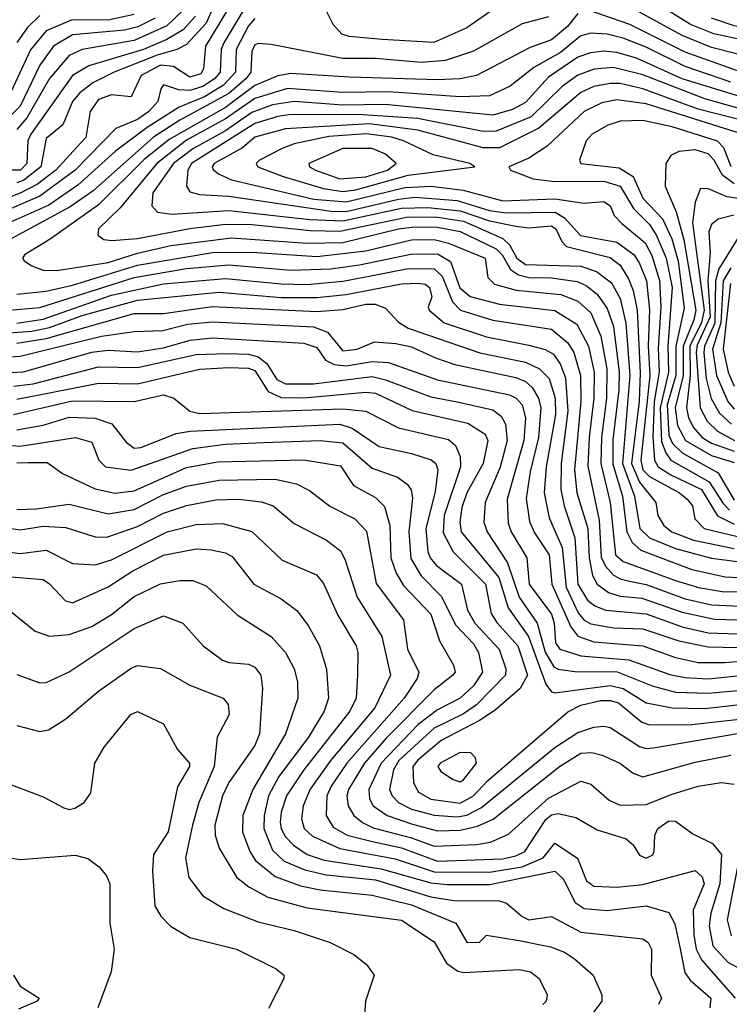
# Model space of a CAD drawing. Extents: x 501367 to 657802, y 482273 to 547541.
# Tile 382 of 656: x 613263 to 615440, y 496766 to 499786. Entities that reach past the tile are written whole.
import ezdxf

# ---------------------------------------------------------------- set-up
doc = ezdxf.new("R2010")
doc.units = 0

msp = doc.modelspace()

# ---------------------------------------------------------------- linework, layer by layer
at = {"layer": '0CON20XD'}
for points in [[(616213.5, 499815), (616175, 499755.6), (616095, 499760.6), (615913.4, 499696.6), (615815, 499679.8), (615705, 499672.7), (615625, 499680.2), (615535, 499711.8), (615392.9, 499742.9), (615321.4, 499771.4), (615107.4, 499905)], [(613874.4, 499864.4), (613835.3, 499775), (613775, 499710.4), (613745.7, 499694.3), (613685, 499677.3), (613553.6, 499625), (613487.5, 499592.5), (613447.8, 499562.2), (613425.8, 499535), (613396.2, 499463.8), (613345, 499421.5), (613328.5, 499335), (613276, 499294), (613255, 499285.3)], [(616268.1, 499801.9), (616250.2, 499775), (616240.8, 499705), (616223.5, 499685), (616185, 499662), (616165, 499661.5), (616148.7, 499668.7), (616115, 499706.2), (616095, 499714), (616053.4, 499695), (616048.8, 499635), (616044.7, 499625), (616025, 499613.2), (615995, 499620), (615953, 499653), (615915, 499660.3), (615671.1, 499631.1), (615615, 499636.1), (615535, 499663.4), (615385, 499701.1), (615295, 499737.9), (615065, 499864.4)], [(613924, 499856), (613833.2, 499705), (613827.3, 499635), (613819.5, 499620.5), (613785, 499610.2), (613735, 499642.4), (613695, 499646.8), (613635.6, 499615), (613605, 499550), (613545, 499555.2), (613505, 499541.6), (613479.8, 499505), (613466.6, 499425), (613438.4, 499395), (613374.3, 499325), (613317.9, 499282.1), (613265, 499253.5), (613155, 499212)], [(614726, 499825), (614635, 499760.8), (614533.8, 499716.2), (614375.1, 499725.1), (614274.4, 499734.4), (614251.9, 499741.9), (614225, 499771.5), (614193.6, 499835)], [(616165, 499836.4), (616045, 499785.3), (615866.7, 499723.3), (615815, 499713.1), (615735, 499712.5), (615645, 499722.3), (615543.3, 499753.3), (615455, 499767.5), (615385, 499790.5)], [(613947.7, 499812.3), (613889.2, 499715), (613881.1, 499695), (613878.1, 499625), (613861.3, 499605), (613825, 499580.8), (613785, 499568.8), (613751.4, 499571.4), (613705, 499586.4), (613695.9, 499574.1), (613686.7, 499535), (613659.8, 499505), (613625, 499479.8), (613557.9, 499452.1), (613433.6, 499325), (613325, 499244.7), (613155, 499172.7)], [(613765.1, 499814.9), (613715, 499767.3), (613615, 499722.2), (613455.1, 499694.9), (613415, 499675.9), (613355, 499606.1), (613285.1, 499485), (613255, 499448.8)], [(614975, 499805.3), (614943.5, 499765), (614895, 499724.2), (614829, 499701), (614664.4, 499615), (614614.9, 499605.1), (614545, 499601.3), (614275, 499610.1), (614095, 499621), (614055, 499613.9), (613985, 499583.9), (613895, 499517.2), (613721.5, 499418.5), (613644.1, 499355.9), (613505, 499218.1), (613357, 499113), (613277.7, 499065), (613271.8, 499055), (613276.9, 499046.9), (613300.9, 499030.9), (613335, 499018.1), (613377.1, 499017.1), (613535, 499041), (613625, 499070.4), (613726.8, 499093.2), (613913, 499117), (614145, 499100.4), (614255, 499102.2), (614425, 499144.7), (614475, 499150.3), (614545, 499149.7), (614615, 499136.9), (614725, 499083.2), (614743.6, 499065), (614769.4, 499019.4), (614793.3, 499003.3), (614825, 498995.1), (614895, 498994.1), (614973, 498983), (615001, 498971), (615034.3, 498944.3), (615065, 498900.3), (615084.7, 498844.7), (615101.9, 498705), (615100.8, 498650.8), (615082.8, 498497.2), (615082.6, 498422.6), (615112.1, 498325), (615125.6, 498215), (615142.1, 498182.1), (615168.8, 498158.8), (615325, 498099.9), (615427.1, 498077.1), (615535, 498072.4)], [(616655, 499791.7), (616615, 499780.4), (616465, 499769.2), (616348.7, 499731.3), (616321.8, 499718.2), (616185, 499610.5), (616025, 499570), (615966.3, 499576.3), (615905, 499624.3), (615885, 499624.9), (615804, 499606), (615625, 499592.5), (615465, 499629.2), (615305, 499686.7), (615135, 499771.8), (615005, 499816.2)], [(613985, 499790.2), (613965, 499767), (613927.6, 499695), (613925.1, 499624.9), (613888.9, 499585), (613830.1, 499549.9), (613752.2, 499517.8), (613654.3, 499455.7), (613557.1, 499382.9), (613441.6, 499278.4), (613353, 499217), (613158.9, 499131.1)], [(614885.7, 499795), (614805, 499773.9), (614655, 499689.6), (614569.4, 499660.6), (614495, 499655.1), (614355, 499667.2), (614255, 499666.6), (614035, 499710), (613995, 499712.9), (613985, 499708.6), (613975, 499688.8), (613972, 499625), (613957.2, 499605), (613905, 499559.6), (613755, 499478.4), (613673.9, 499426.1), (613488.4, 499261.6), (613418.3, 499211.7), (613223.5, 499106.5)], [(613803.1, 499796.9), (613764.8, 499755.2), (613714.5, 499725.5), (613643, 499695), (613475.5, 499644.5), (613425, 499614.8), (613297.1, 499435), (613288.6, 499415), (613285.4, 499345), (613265.5, 499325), (613224.8, 499324.8)], [(613679.3, 499790.7), (613626.2, 499763.8), (613585, 499753.6), (613425, 499739.3), (613367.6, 499705), (613325, 499647.1), (613265, 499520.4), (613225, 499481.4)], [(613615, 499802.5), (613535, 499784.5), (613424, 499786), (613345, 499752.2), (613296.5, 499693.5), (613229.7, 499550.3)], [(613325, 499798.6), (613287.7, 499762.3), (613255, 499716.5)], [(615445.1, 499594.9), (615305, 499642.4), (615185, 499701.9), (615115, 499729.4), (615065, 499741.4), (615015.7, 499744.3), (614985, 499736.5), (614922, 499685), (614840.6, 499639.4), (614767.8, 499582.2), (614705, 499553), (614615, 499549), (614395, 499564.5), (614255, 499562.9), (614085, 499574.7), (613985, 499544.7), (613895, 499481.8), (613775, 499416.1), (613684.1, 499345), (613571.3, 499208.7), (613505.4, 499145), (613503.6, 499125), (613521.6, 499111.6), (613545, 499108.3), (613624.9, 499114.9), (613785, 499145.8), (613895, 499158.5), (613975, 499157.9), (614155, 499139.6), (614245, 499137.6), (614455, 499181.5), (614545, 499180.4), (614625, 499168), (614745.4, 499115.4), (614766, 499096), (614788.8, 499055), (614815, 499034.9), (614985, 499030.2), (615033.2, 499013.2), (615078.6, 498978.6), (615105, 498931.3), (615123.2, 498855), (615134.9, 498694.9), (615112.7, 498425), (615149.5, 498325), (615166.1, 498225), (615195, 498196.7), (615275, 498164.2), (615385, 498133.9), (615488.7, 498121.3)], [(615586.2, 499516.2), (615295, 499604.7), (615155, 499668.2), (615095, 499685.9), (615055, 499689.2), (615014.8, 499684.8), (614975, 499671.4), (614885, 499609.8), (614815, 499532.3), (614775, 499510.7), (614715, 499493), (614385, 499525.6), (614255, 499523.8), (614105, 499535.5), (614039.1, 499525), (613975, 499501.1), (613895, 499445.6), (613795, 499389.7), (613735.4, 499345), (613672.3, 499255), (613669.2, 499215), (613685.9, 499195.9), (613729.6, 499189.6), (613905, 499200.5), (614153.7, 499173.7), (614255, 499168.8), (614435, 499208), (614515, 499210), (614615, 499199.8), (614705, 499169.2), (614785, 499152.6), (614825, 499147.5), (614895, 499153.6), (614908.1, 499145), (614926.2, 499106.2), (614940.8, 499090.8), (615075, 499056.7), (615105, 499032.7), (615131.3, 498991.3), (615145.3, 498955.3), (615157.4, 498895), (615166.7, 498703.3), (615163.5, 498615), (615140.2, 498425), (615165, 498367.4), (615214.7, 498305), (615221.2, 498265), (615238.8, 498235), (615264.2, 498215), (615329.8, 498189.8), (615455, 498164)], [(615542.8, 499492.8), (615365, 499543.1), (615175, 499616.8), (615085, 499639.2), (615026, 499634), (614975, 499616), (614928.1, 499581.9), (614831.9, 499488.1), (614725, 499443.8), (614685, 499443.2), (614485, 499482.7), (614316.2, 499493.8), (614094.9, 499495.1), (614055, 499489.6), (613985, 499468.2), (613790.6, 499345), (613779.5, 499325), (613774.7, 499275), (613785, 499258.2), (613815, 499249.5), (613905, 499245.1), (614218.8, 499198.9), (614265, 499198.2), (614425, 499236), (614475, 499241.3), (614605, 499231), (614705, 499201.1), (614754.1, 499194.1), (614906.2, 499196.2), (614935, 499178.4), (614983.7, 499123.7), (615095, 499103.3), (615147.9, 499065), (615165, 499038.4), (615185.9, 498985), (615195.7, 498895.7), (615191.3, 498785), (615196.3, 498695), (615168.9, 498435), (615175, 498405.5), (615195, 498384.6), (615287.4, 498335), (615311.1, 498315), (615326.7, 498295), (615334.2, 498255), (615363.4, 498225), (615465, 498201.1)], [(615469.6, 499480.4), (615345, 499511.9), (615175, 499574.3), (615105, 499589.9), (615075, 499590.5), (615025, 499580.8), (614985, 499563.3), (614856.3, 499453.7), (614735, 499393.3), (614685, 499393.1), (614485, 499447), (614335, 499466.2), (614078.5, 499451.5), (613985, 499426), (613946.6, 499393.4), (613859.8, 499345), (613854, 499335), (613857, 499327), (613872.8, 499312.8), (613913.3, 499295), (614166, 499236), (614265, 499227), (614445, 499271.6), (614525.5, 499275.5), (614623.6, 499263.6), (614745, 499230.3), (614905, 499236.4), (614995, 499223.8), (615055, 499228.2), (615074.5, 499215), (615087.3, 499185), (615110.8, 499160.8), (615182, 499102), (615202.6, 499062.6), (615225.7, 498985.7), (615229.9, 498905), (615221.9, 498778.1), (615224.9, 498705), (615209.8, 498615), (615205.3, 498505.3), (615210.3, 498435), (615221.9, 498415), (615260.3, 498390.3), (615355, 498345.1), (615403.8, 498263.8), (615455, 498238.6)], [(615480.6, 499435), (615185, 499527.9), (615095, 499540.7), (615048.6, 499531.4), (614995.3, 499505), (614881.6, 499398.4), (614825, 499360.9), (614764, 499335), (614768.8, 499325), (614838.4, 499298.4), (614905, 499290.2), (615055, 499291), (615105, 499275.9), (615146.5, 499206.5), (615195, 499157.7), (615215.8, 499125.8), (615246.5, 499055), (615264.9, 498965), (615251.6, 498785), (615253.2, 498705), (615228.3, 498595), (615232.4, 498492.4), (615245, 498457.4), (615260.7, 498435), (615378.8, 498368.8), (615421.7, 498301.6), (615441.2, 498281.2)], [(615445.4, 499335), (615423.1, 499393.1), (615403.9, 499413.9), (615265, 499457.3), (615175, 499477.3), (615105, 499475.2), (615067.5, 499462.5), (615019.2, 499435), (615001.3, 499415), (614980.6, 499355), (614984.3, 499345), (615101.8, 499331.8), (615144.9, 499304.9), (615175, 499238.4), (615234.9, 499175), (615263.8, 499113.8), (615283.5, 499045), (615301.2, 498901.2), (615276.3, 498785), (615276.1, 498695), (615249.7, 498605), (615255, 498511.8), (615265.9, 498485.9), (615295, 498457.2), (615405.8, 498395.8), (615455, 498312.1)], [(614255, 499258.6), (614295, 499264.6), (614455, 499309.7), (614660, 499335), (614644, 499345), (614531.8, 499371.9), (614440.8, 499415), (614405, 499425.6), (614325.7, 499435.7), (614212, 499428), (614105, 499405.2), (614068.6, 499391.4), (613999.2, 499355), (613988.8, 499345), (613993.8, 499335), (614071.2, 499305), (614195, 499268.3), (614255, 499258.6)], [(614245, 499298.3), (614325, 499304), (614392, 499325), (614417.9, 499345), (614385, 499373.4), (614345, 499391), (614255, 499391.1), (614150.4, 499345), (614152.5, 499335), (614170.4, 499325), (614245, 499298.3)], [(615455, 499282.5), (615419.7, 499309.7), (615393.7, 499355), (615375, 499374.6), (615335, 499387.1), (615285, 499381.4), (615260.6, 499369.4), (615245.3, 499345), (615243.1, 499275), (615277.2, 499197.2), (615300.5, 499110.5), (615337.5, 498895), (615331.2, 498865), (615298.4, 498785), (615298.5, 498695), (615274.3, 498595), (615281.2, 498541.2), (615305.7, 498495), (615385, 498449.6), (615455, 498427.3)], [(615635, 499213.5), (615433.2, 499243.2), (615375, 499267.3), (615352.2, 499267.8), (615335, 499226), (615327.5, 499162.5), (615362.6, 498895), (615355, 498857.6), (615319.4, 498785), (615320, 498695), (615309.1, 498595), (615314.9, 498565), (615330.7, 498535), (615356.5, 498505), (615385, 498487.1), (615455, 498462.1)], [(615453.6, 499186.4), (615406.2, 499173.8), (615385, 499158.2), (615377.3, 499135), (615381.2, 499071.2), (615374.4, 498985), (615381.5, 498875), (615342, 498788), (615338.4, 498765), (615350.4, 498595), (615371.8, 498555), (615403.7, 498523.7), (615455.8, 498495.8)], [(613255, 498944), (613345, 498952.9), (613425, 498971.4), (613625, 499033), (613855, 499071.8), (613975, 499072.8), (614175, 499060), (614325, 499077.5), (614465, 499110.6), (614535, 499112.2), (614579.2, 499100.8), (614691.6, 499055), (614699.6, 498995), (614719.5, 498975), (614786.6, 498956.6), (614922.9, 498942.9), (614975, 498922.2), (615015, 498886.5), (615046.5, 498815), (615064.1, 498715), (615063.6, 498625), (615047.7, 498505), (615046.4, 498425), (615074.7, 498304.7), (615091.5, 498145), (615115, 498123.8), (615275, 498065.9), (615345.2, 498044.8), (615418.3, 498031.7), (615539.3, 498030.7)], [(615468.9, 499121.1), (615423.1, 499046.9), (615408.4, 499021.6), (615398.2, 498985), (615395.9, 498855), (615364.3, 498785), (615361.9, 498765), (615369.6, 498685), (615384, 498624), (615409.6, 498579.6), (615446.7, 498545)], [(613065, 498880.4), (613325, 498902.9), (613615, 498995.8), (613775, 499022.9), (613905, 499033.7), (614095, 499018.2), (614218, 499022), (614306.1, 499033.9), (614463, 499067), (614545, 499068), (614584.4, 499044.4), (614613.9, 498963.9), (614645, 498937.3), (614735, 498913.6), (614905, 498894.3), (614972.3, 498852.3), (615008.5, 498785), (615025.1, 498705.1), (615024.3, 498625), (615009.9, 498505), (615006.3, 498416.3), (615041.3, 498251.3), (615047.5, 498137.5), (615060, 498110), (615083.7, 498083.7), (615105, 498071.1), (615134.2, 498064.2), (615185, 498053.5), (615305, 498010), (615385, 497991.1), (615475, 497987.2)], [(613255, 498855.6), (613335, 498867.4), (613545, 498941.3), (613705, 498975.7), (613895, 498992.6), (614065, 498976), (614145, 498974.3), (614255, 498983.9), (614340.1, 499000.1), (614455, 499023.4), (614535, 499021.9), (614559.4, 498999.4), (614590.9, 498920.9), (614615.3, 498895.3), (614715, 498864.9), (614895, 498836.5), (614944.7, 498794.7), (614963, 498765), (614984, 498695), (614985.1, 498615), (614965.1, 498405.1), (614972.5, 498335), (615006.5, 498225), (615010.1, 498135), (615020.8, 498080.8), (615034.4, 498055), (615069.4, 498029.4), (615105, 498017.9), (615171.8, 498011.8), (615295, 497968.4), (615395, 497947.1), (615465.1, 497944.9)], [(615445, 499024.9), (615421.7, 498985), (615414, 498856), (615389, 498775), (615400.9, 498695), (615435.8, 498615), (615455, 498591.7)], [(613131.5, 498818.5), (613300.7, 498830.7), (613355, 498841.8), (613455, 498879.2), (613625, 498925.5), (613875, 498950.6), (614065, 498934.3), (614175, 498933.6), (614265, 498943.4), (614435, 498975.7), (614485, 498978.4), (614506.7, 498975), (614520, 498965), (614527.6, 498935), (614516.5, 498905), (614519.5, 498895), (614565, 498856.6), (614695, 498813.2), (614825, 498787.7), (614874.9, 498774.9), (614900.5, 498760.5), (614920.9, 498730.9), (614937.8, 498687.8), (614945.3, 498585.3), (614924.1, 498425), (614923.7, 498345), (614933.8, 498295), (614966.5, 498196.5), (614975.4, 498055), (615005, 498006), (615027.9, 497987.9), (615061.5, 497975), (615185, 497963.5), (615295, 497924), (615375, 497905.6), (615465, 497902.6)], [(615443.3, 498976.7), (615421.6, 498775), (615436.2, 498705), (615455, 498661.9)], [(613255, 498793.6), (613345, 498808.6), (613615, 498885.1), (613705, 498884.9), (613853.8, 498906.2), (614175, 498891.1), (614255, 498897.3), (614325, 498913.8), (614354, 498914), (614385, 498901.3), (614425, 498858), (614455, 498840), (614675, 498763.8), (614815, 498735.4), (614857.8, 498715), (614887.6, 498685), (614906.1, 498625), (614906.5, 498575), (614878.7, 498415), (614872.6, 498335), (614888, 498258), (614927.5, 498167.5), (614940, 498045), (614976.2, 497966.2), (614994.6, 497944.6), (615015, 497932.6), (615085, 497920.2), (615175, 497917.1), (615285, 497880.6), (615375, 497862.3), (615465, 497860.2)], [(613145, 498746.9), (613265, 498754.1), (613514.2, 498815.8), (613615, 498830), (613702.9, 498832.9), (613778.3, 498851.7), (613855, 498859.5), (614165, 498844.3), (614207.9, 498827.9), (614255, 498770.3), (614298.9, 498775), (614351.7, 498798.3), (614416.8, 498793.2), (614465, 498782.3), (614538.4, 498748.4), (614598.6, 498728.6), (614785, 498688.8), (614815, 498676.2), (614835, 498658.1), (614854.9, 498625), (614862.3, 498595), (614854.7, 498505), (614829.3, 498399.3), (614817.2, 498317.2), (614827.3, 498247.3), (614842.2, 498212.2), (614887.7, 498145), (614895.9, 498055), (614953.6, 497923.6), (614975.3, 497895.3), (615025, 497877.4), (615175, 497865.7), (615275, 497830), (615345, 497814.6), (615425, 497813.8), (615555, 497824.3)], [(613075, 498695.5), (613275, 498706.1), (613485, 498765.8), (613535, 498772.5), (613625, 498767.4), (613705, 498779.9), (613786.6, 498803.4), (613855, 498809.9), (614135, 498793.8), (614175, 498780.2), (614201.5, 498741.5), (614228.3, 498728.3), (614264.7, 498724.7), (614345, 498737.6), (614394.4, 498734.4), (614545, 498680.9), (614766.1, 498635), (614785.8, 498625), (614804.8, 498605), (614814.8, 498564.8), (614810.1, 498495), (614758.5, 498315), (614761.4, 498241.4), (614770.8, 498215), (614819.3, 498135), (614826.1, 498055), (614895, 497962.2), (614903.2, 497935), (614907.4, 497875), (614920.7, 497855), (614984.3, 497834.3), (615132.1, 497822.1), (615257.2, 497777.2), (615305, 497768), (615375, 497764.7), (615545, 497781.7)], [(613245, 498661.5), (613305, 498669.2), (613505, 498721.5), (613625, 498718.8), (613805, 498758.6), (613897.8, 498762.2), (613965, 498759.8), (613995, 498752.4), (614021.6, 498731.5), (614052.5, 498682.5), (614079.2, 498669.2), (614165, 498668.7), (614345, 498691.3), (614385, 498681.9), (614525, 498629.6), (614605, 498613.7), (614715, 498589.6), (614740.4, 498570.4), (614753.4, 498545), (614759.2, 498495), (614736.8, 498413.2), (614691.6, 498305), (614687.2, 498245), (614697.2, 498215), (614759.6, 498119.6), (614796, 498015), (614850.8, 497935), (614875.5, 497845.5), (614901.4, 497801.4), (614915, 497793.5), (614966.3, 497786.3), (615096, 497786), (615203, 497743), (615275, 497723.7), (615375, 497720.1), (615556.9, 497736.9)], [(613255, 498621.7), (613355, 498641.2), (613505, 498670.9), (613625, 498669.4), (613815, 498714.6), (613905, 498718.8), (613965, 498717.3), (613985, 498710.5), (614025.5, 498645.5), (614065, 498626.9), (614135, 498625.9), (614325, 498643.7), (614355, 498640), (614467.2, 498587.2), (614638.3, 498548.3), (614690.8, 498515), (614699.3, 498495), (614684.8, 498425), (614635.2, 498335), (614619.8, 498290.2), (614613, 498245), (614617.5, 498215), (614733, 498075), (614761.7, 497981.7), (614823.9, 497893.9), (614877.6, 497747.6), (614894.2, 497724.2), (614905, 497721.3), (615075, 497743.8), (615115, 497734.4), (615185, 497690.9), (615265, 497674.9), (615365, 497673.3), (615535, 497692.4)], [(613244.5, 498575.5), (613425, 498617.3), (613615, 498614.8), (613705, 498635.4), (613736, 498625), (613785, 498585.7), (613815, 498578.4), (614255, 498592.8), (614325.4, 498585.4), (614425, 498534), (614578.3, 498498.3), (614600.2, 498480.2), (614614.1, 498445.9), (614615.8, 498415), (614565.6, 498265), (614562.1, 498212.1), (614593.3, 498153.3), (614692.2, 498055), (614709.5, 497965), (614726.8, 497936.8), (614791.1, 497865), (614820.7, 497775), (614799, 497735), (614722, 497668), (614673.8, 497636.2), (614556.7, 497575), (614484.8, 497515), (614469.4, 497495), (614471, 497445), (614486.3, 497416.3), (614524.6, 497395), (614615, 497382.4), (614655.1, 497404.9), (614698.4, 497451.6), (614771.9, 497515), (614945, 497662.8), (614985, 497683), (615045, 497698.2), (615075, 497698), (615100.4, 497690.4), (615171.3, 497631.3), (615195, 497623.4), (615325, 497623.9), (615535, 497647.3)], [(613255, 498527.6), (613335, 498542.4), (613415, 498566.5), (613495, 498563.7), (613546.1, 498546.1), (613589.8, 498489.8), (613615, 498471.6), (613635, 498473.6), (613743.4, 498516.6), (613786.1, 498523.9), (614245.1, 498544.9), (614283.6, 498533.6), (614366.5, 498476.5), (614465.4, 498455.4), (614525.7, 498435.7), (614540, 498425), (614546.2, 498405), (614537.6, 498337.6), (614509.1, 498225), (614515.8, 498155), (614523, 498135), (614542, 498112), (614618.7, 498055), (614636.6, 497975), (614659.8, 497935), (614734.2, 497855), (614754.4, 497795), (614753.6, 497775), (614665, 497684), (614625, 497657), (614535, 497613.1), (614426.2, 497513.8), (614410.5, 497485), (614397.9, 497425), (614406, 497405), (614425.7, 497385), (614465, 497364.6), (614535, 497345.5), (614605, 497340.7), (614635, 497345.7), (614680.3, 497369.7), (614905, 497553.2), (614975, 497599.6), (615025, 497616.2), (615055, 497619.5), (615075, 497614.8), (615165, 497556.5), (615185, 497550.4), (615207.1, 497552.9), (615465, 497596.8)], [(613065, 498492.8), (613265, 498478.2), (613435, 498504.8), (613485, 498490.6), (613506.4, 498435), (613526.7, 498415), (613605, 498404.1), (613795, 498471.1), (613895, 498483.6), (614011.3, 498488.7), (614185, 498495.4), (614255, 498488.3), (614345, 498410.8), (614422.8, 498382.8), (614451.6, 498361.6), (614464.2, 498344.2), (614468.6, 498318.6), (614457.5, 498215), (614463.4, 498133.4), (614495, 498079.8), (614556.9, 498016.9), (614600, 497930), (614655, 497871.9), (614670.5, 497845), (614682.7, 497785), (614655, 497743.2), (614615, 497705.2), (614545, 497668.6), (614485.5, 497624.5), (614372.2, 497505), (614334.8, 497425), (614336.2, 497396.2), (614347.4, 497375), (614390.6, 497345), (614467.9, 497317.9), (614545, 497298), (614615, 497299.5), (614668.1, 497311.9), (614715.9, 497334.1), (614919.2, 497495), (614985, 497536.1), (615018.7, 497538.7), (615050.5, 497530.5), (615104.6, 497505), (615145.2, 497475.2), (615175, 497463.8), (615335, 497508.1), (615445, 497530.5)], [(613255, 498427.2), (613288.3, 498428.3), (613347.3, 498427.3), (613394.4, 498394.4), (613495, 498347.1), (613555, 498333.8), (613615, 498340.6), (613775, 498412.3), (613870.6, 498429.4), (614135, 498435.5), (614247.7, 498417.7), (614286.9, 498356.9), (614355, 498320), (614382.8, 498292.8), (614398.3, 498235), (614402, 498135), (614418.3, 498088.3), (614440.5, 498050.5), (614525, 497962.7), (614551.1, 497881.1), (614594.2, 497805.8), (614598.8, 497785), (614592.5, 497775), (614535, 497730.2), (614387.5, 497582.6), (614321.1, 497505), (614272.3, 497425), (614267.2, 497405), (614270.7, 497375), (614288.7, 497345), (614315, 497323.1), (614347.5, 497307.5), (614465, 497276.3), (614535, 497250.4), (614664.4, 497255.6), (614707.1, 497262.9), (614762.4, 497287.6), (614885, 497397.9), (614985, 497450.8), (615015, 497441.3), (615072, 497392), (615105, 497376.7), (615185, 497378.8), (615265, 497410.6), (615344.2, 497435), (615415, 497445.7), (615455, 497441.4)], [(613255, 498283.9), (613315, 498285.4), (613415, 498299.5), (613535, 498270.2), (613615, 498283.5), (613705, 498330), (613775, 498355.1), (613875, 498373.7), (614046.6, 498376.6), (614112.1, 498362.1), (614152.2, 498342.2), (614214.3, 498294.3), (614291.1, 498255), (614327.3, 498217.3), (614357, 498057), (614440.3, 497945), (614452.5, 497855), (614488.1, 497785), (614482.5, 497765), (614442.4, 497705), (614267.1, 497505), (614218.6, 497435), (614205.8, 497405), (614203, 497345), (614225, 497308.9), (614268.2, 497285), (614345.5, 497265), (614435, 497246.1), (614545, 497205.3), (614745, 497212.4), (614785, 497220.9), (614812.5, 497235), (614877.8, 497332.2), (614895, 497347.4), (614915, 497351.5), (614969.3, 497339.3), (615035, 497300.8), (615123.9, 497273.9), (615145.3, 497255.3), (615165, 497223.2), (615185, 497213.9), (615205.2, 497224.8), (615210, 497235), (615211.5, 497285), (615221.2, 497305), (615255, 497328.4), (615275, 497327.5), (615328.4, 497288.4), (615388.7, 497258.7), (615415.7, 497225.7), (615411.2, 497135), (615383.6, 497045), (615378.7, 497005), (615390, 496945), (615435.2, 496895), (615475, 496874.1)], [(613225, 498227.9), (613265, 498220.8), (613335, 498233), (613405, 498228.7), (613495, 498200), (613531.1, 498198.9), (613625, 498231.4), (613705, 498272.6), (613775, 498295.5), (613865, 498312.9), (613935, 498315.2), (614005, 498307.4), (614040.6, 498295), (614105, 498240.8), (614205, 498189.7), (614247.1, 498157.1), (614261.2, 498131.2), (614298.8, 498015), (614374.3, 497894.3), (614401, 497775), (614352.9, 497675), (614217.7, 497515), (614154, 497426), (614133.1, 497375), (614127.7, 497335), (614136.5, 497305), (614161.1, 497281.1), (614245, 497243.4), (614415, 497212.5), (614535, 497172), (614705, 497171.6), (614805, 497187.4), (614868.7, 497215), (614905, 497260), (614974.3, 497214.3), (615001.8, 497145), (615025, 497128.4), (615095, 497124.8), (615175, 497133.4), (615335, 497175.9), (615357.2, 497157.2), (615362.6, 497135), (615329.5, 497055), (615331, 496979), (615338.5, 496935), (615355, 496902.7), (615458.4, 496785)], [(613226.1, 498153.9), (613265, 498148.9), (613345, 498159.3), (613425, 498118.1), (613495, 498114.3), (613545, 498129.5), (613715.5, 498215), (613805, 498237.5), (613885, 498241), (613975, 498215.8), (614068.7, 498128.7), (614173.7, 498083.7), (614195, 498056.2), (614239.5, 497959.5), (614295.9, 497865), (614300.9, 497845), (614300, 497775), (614295.2, 497705), (614276.6, 497665), (614134.5, 497485), (614081.5, 497405), (614065.1, 497354.9), (614062.4, 497325), (614065, 497303.8), (614079.1, 497279.1), (614103.7, 497253.7), (614145.3, 497225), (614197.7, 497207.7), (614371.8, 497181.8), (614525, 497138.8), (614575, 497132.9), (614705, 497133.5), (614905, 497174.5), (614930.6, 497150.6), (614967.6, 497077.6), (614995, 497059.6), (615065, 497053.4), (615185, 497067.6), (615255, 497047.2), (615273.1, 497013.1), (615288.5, 496941.5), (615303.6, 496863.6), (615320.2, 496840.2), (615383.1, 496785), (615380.2, 496755)], [(613237.5, 498077.5), (613335, 498069.2), (613355, 498056), (613403.8, 498003.8), (613425, 497997.3), (613535, 498046.4), (613610.7, 498095), (613705, 498143.3), (613805, 498162.8), (613850.5, 498159.5), (613895, 498150.5), (613915, 498139.3), (613981.8, 498055), (614065, 498010), (614114, 497974), (614147.9, 497927.9), (614182.9, 497865), (614205, 497794), (614210.8, 497705), (614197.6, 497665), (614149.6, 497585), (614057.8, 497465), (614026.7, 497405), (614013.6, 497345), (614012.8, 497305), (614038.5, 497238.5), (614075, 497205.2), (614138.1, 497178.1), (614203.4, 497163.4), (614355, 497147.4), (614524.6, 497095), (614595, 497084.1), (614735, 497083.5), (614756.6, 497076.5), (614805, 497034.7), (614825, 497025.3), (614895, 497035.5), (614985, 496987), (615175, 496966.7), (615191.1, 496955), (615201.6, 496935), (615200.3, 496855), (615231.9, 496785), (615222.4, 496765)], [(613235, 497971.6), (613310.8, 497910.8), (613355, 497894.8), (613415, 497899.8), (613485, 497925.2), (613545, 497962), (613615, 498016.5), (613695, 498056.1), (613755, 498066.1), (613795, 498065.8), (613835, 498049.6), (613930.7, 497960.7), (614035, 497893.9), (614078.4, 497845), (614105.2, 497795.2), (614115.2, 497755.2), (614116.9, 497705), (614079, 497595), (613978.2, 497425), (613947.6, 497345), (613946.6, 497295), (613969, 497235), (613986.7, 497206.7), (614047.4, 497157.4), (614125, 497128.8), (614185, 497116.9), (614345, 497100.7), (614465, 497070.8), (614600.9, 497015), (614635, 496956.2), (614672.5, 496955), (614695, 496977.5), (614795, 496961.3), (614892.1, 496942.1), (614935, 496925.3), (614965.5, 496905.5), (615022.3, 496855), (615048.7, 496795), (615048.7, 496775), (615018, 496735)], [(613255, 497777.8), (613325, 497752.1), (613345, 497752.9), (613415, 497786), (613615, 497918.6), (613705, 497957.5), (613764.2, 497935), (613826.5, 497865), (613885, 497821.8), (613905, 497814.6), (613965, 497809.6), (613985, 497800.4), (614002.9, 497775), (614008.6, 497735), (613998.5, 497595), (613985, 497560), (613905, 497445.9), (613885.1, 497404.9), (613861.7, 497315), (613863.2, 497285), (613875.3, 497245), (613929.7, 497155), (613966, 497126), (614025, 497094.4), (614145, 497061.8), (614435, 497023.5), (614535, 496957.4), (614572.1, 496892.1), (614607.2, 496867.2), (614626.3, 496863.6), (614795, 496872.1), (614830, 496865), (614857.1, 496845), (614881.9, 496795), (614878.6, 496775), (614868.6, 496765)], [(613255, 497620.7), (613325, 497602.7), (613352, 497608), (613405, 497641.8), (613505, 497726.5), (613605, 497796.7), (613625, 497804.7), (613695, 497796.2), (613785, 497744.7), (613887.3, 497705), (613903.2, 497685), (613905.9, 497655), (613869.3, 497585), (613860.3, 497495), (613812.4, 497385), (613793.8, 497315), (613771.6, 497215), (613782.7, 497155), (613825, 497098.2), (613889.7, 497059.7), (613995, 497019.3), (614105, 496991.9), (614215.7, 496955.7), (614288.1, 496918.1), (614327.7, 496887.7), (614350.6, 496855), (614323.8, 496775), (614315.9, 496664.1)], [(613225, 497444.4), (613335, 497402), (613398.3, 497368.3), (613415, 497363.3), (613433, 497367), (613460.8, 497385), (613481.4, 497415), (613493.5, 497505), (613522.9, 497555), (613604.3, 497655), (613625, 497664.4), (613705, 497625.7), (613747.5, 497547.5), (613784.6, 497505), (613784.6, 497495), (613747.6, 497432.4), (613719.3, 497295), (613673.7, 497225), (613670.3, 497175), (613678, 497068), (613696.5, 497036.5), (613725.8, 497005.8), (613785, 496970.8), (613928, 496935), (614050, 496875), (614074, 496855), (614074, 496845), (614027.1, 496752.9)], [(614615, 497448.6), (614625, 497454.1), (614664.2, 497505), (614661.8, 497521.8), (614647.1, 497537.1), (614615, 497538.6), (614553.2, 497505), (614546.2, 497495), (614555, 497480.4), (614593.1, 497455), (614615, 497448.6)], [(613209.1, 497219.1), (613265, 497210), (613433.4, 497223.4), (613472.7, 497212.7), (613507.3, 497187.3), (613529.5, 497159.5), (613539.5, 497135), (613540, 497015), (613553.1, 496935), (613544.4, 496865.6), (613502.7, 496755)], [(615474.6, 497234.6), (615433.7, 497025), (615445.4, 496975.4)], [(613244, 496855), (613265, 496821.2), (613323.3, 496785), (613317.5, 496775), (613259.4, 496750.6)]]:
    msp.add_lwpolyline(points, dxfattribs=at)

doc.saveas('drawing.dxf')
